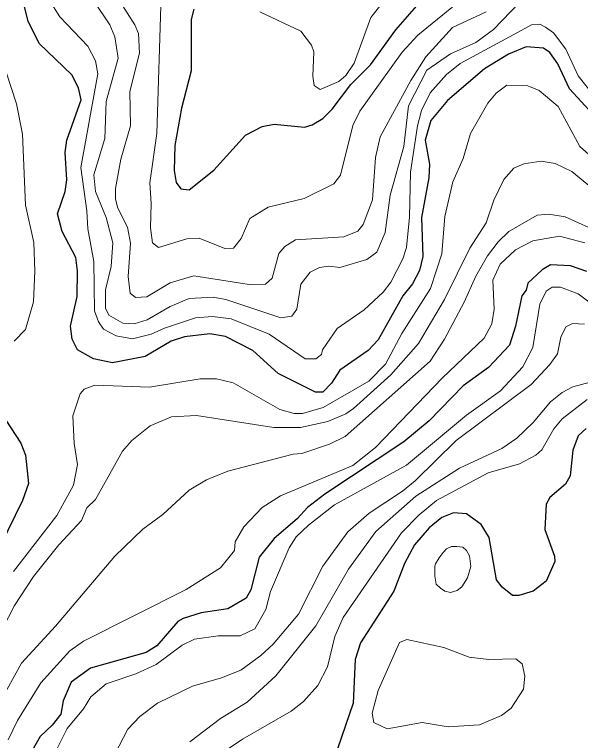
# Model space of a CAD drawing. Extents: x 673.6 to 698.9, y 7012 to 7040.1.
# Drawn here: x 678.962 to 679.966, y 7035.465 to 7036.751 of the extents above; entities that cross this region are included whole.
import ezdxf

# ---------------------------------------------------------------- set-up
doc = ezdxf.new("R2010")
doc.units = 0
doc.header["$LTSCALE"] = 0.032
doc.layers.add('1', color=7, linetype='Continuous', lineweight=25)
doc.layers.add('2', color=7, linetype='Continuous', lineweight=13)

msp = doc.modelspace()

# ---------------------------------------------------------------- linework, layer by layer
at = {"layer": '1'}
for points in [[(679.5388, 7036.1211), (679.5242, 7036.0985), (679.5087, 7036.0825), (679.4962, 7036.0826), (679.4296, 7036.1154), (679.3847, 7036.1562), (679.3366, 7036.181), (679.3087, 7036.1858), (679.2635, 7036.1801), (679.2401, 7036.1726), (679.1937, 7036.1454), (679.1363, 7036.1341), (679.1024, 7036.1414), (679.074, 7036.1575), (679.0643, 7036.1764), (679.0618, 7036.199), (679.0733, 7036.2516), (679.0742, 7036.2972), (679.0708, 7036.3206), (679.0469, 7036.367), (679.0387, 7036.398), (679.052, 7036.4377), (679.0549, 7036.4586), (679.0519, 7036.5067), (679.0552, 7036.5289), (679.0803, 7036.6001), (679.0757, 7036.6214), (679.0642, 7036.6444), (679.0059, 7036.7), (678.9864, 7036.7394), (678.9747, 7036.7867)], [(679.2802, 7036.761), (679.2756, 7036.7425), (679.2754, 7036.6513), (679.2582, 7036.5856), (679.2466, 7036.5191), (679.2451, 7036.4748), (679.2492, 7036.4538), (679.257, 7036.4423), (679.2721, 7036.4407), (679.316, 7036.4753), (679.3717, 7036.5376), (679.4012, 7036.5531), (679.4229, 7036.5572), (679.4767, 7036.5516), (679.4899, 7036.5557), (679.5088, 7036.5672), (679.5255, 7036.5839), (679.5583, 7036.6272), (679.5937, 7036.6619), (679.6384, 7036.724), (679.6757, 7036.7669)], [(679.9873, 7036.575), (679.9462, 7036.6194), (679.9254, 7036.6641), (679.9114, 7036.6838), (679.9, 7036.6915), (679.8692, 7036.6943), (679.8383, 7036.6813), (679.7957, 7036.6553), (679.7297, 7036.599), (679.7003, 7036.5638), (679.6905, 7036.5288), (679.6978, 7036.486), (679.6971, 7036.4622), (679.6839, 7036.3917), (679.6864, 7036.3224), (679.6805, 7036.2977)], [(679.9772, 7036.2959), (679.9478, 7036.3063), (679.9128, 7036.3081), (679.8976, 7036.2992), (679.8722, 7036.2753), (679.8694, 7036.2631), (679.8616, 7036.2528), (679.8507, 7036.1994), (679.84, 7036.1657), (679.8024, 7036.1261), (679.758, 7036.0934), (679.6972, 7036.0316), (679.6526, 7035.9943), (679.5124, 7035.9018), (679.4816, 7035.8782), (679.4633, 7035.8577), (679.4229, 7035.823), (679.3961, 7035.7901), (679.3811, 7035.7325), (679.3729, 7035.7172), (679.3407, 7035.6987), (679.2932, 7035.6913), (679.2616, 7035.6817), (679.2519, 7035.6759)], [(679.6805, 7036.2977), (679.668, 7036.2743), (679.6507, 7036.2529), (679.6068, 7036.1753), (679.5893, 7036.1563), (679.5388, 7036.1211)], [(678.9124, 7036.0853), (678.9736, 7035.9923), (678.9819, 7035.9709), (678.987, 7035.9208), (678.9764, 7035.8904), (678.9375, 7035.8108)], [(679.9756, 7036.0182), (679.9617, 7036.005), (679.9519, 7035.9795), (679.9474, 7035.9341), (679.9394, 7035.9191), (679.9115, 7035.8957), (679.9047, 7035.8842), (679.9025, 7035.8391), (679.9195, 7035.7918), (679.9202, 7035.7826), (679.9051, 7035.7478), (679.8819, 7035.7298), (679.8564, 7035.7224), (679.8453, 7035.7224), (679.827, 7035.7369), (679.8169, 7035.7498), (679.8037, 7035.825), (679.7898, 7035.848), (679.7638, 7035.8668), (679.7408, 7035.8686), (679.72, 7035.8604), (679.6972, 7035.8418), (679.6713, 7035.8118), (679.6536, 7035.7786), (679.6349, 7035.7296), (679.5757, 7035.6385), (679.5662, 7035.6091), (679.563, 7035.5317), (679.5286, 7035.4316)], [(679.2519, 7035.6759), (679.2145, 7035.633), (679.1956, 7035.6215), (679.0972, 7035.5933), (679.0626, 7035.5687), (679.0488, 7035.5354)], [(679.0488, 7035.5354), (679.0444, 7035.5121), (679.0291, 7035.4926), (679.0076, 7035.4725), (678.9961, 7035.4516), (678.9936, 7035.4228), (679.0009, 7035.3349), (678.9993, 7035.2918), (678.9838, 7035.2046), (678.9764, 7035.0543), (678.9644, 7035.0083), (678.9391, 7034.9671)]]:
    msp.add_lwpolyline(points, dxfattribs=at)
at = {"layer": '2'}
for points in [[(679.798, 7036.8134), (679.6775, 7036.7145), (679.6496, 7036.6848), (679.5744, 7036.5799), (679.562, 7036.5549), (679.5403, 7036.4668), (679.5282, 7036.4512), (679.4756, 7036.4254), (679.4123, 7036.41), (679.3797, 7036.3901), (679.3639, 7036.3546), (679.3504, 7036.3377), (679.3352, 7036.3371), (679.2898, 7036.3551)], [(679.397, 7036.7563), (679.4698, 7036.7218), (679.489, 7036.6969), (679.4931, 7036.6852), (679.4915, 7036.6422), (679.4937, 7036.6258), (679.5042, 7036.6183), (679.5373, 7036.6327), (679.5498, 7036.6435), (679.5647, 7036.6653), (679.5941, 7036.746), (679.6486, 7036.8153)], [(679.0205, 7036.783), (679.0425, 7036.7474), (679.0926, 7036.6952), (679.106, 7036.6693), (679.1101, 7036.6464), (679.0799, 7036.4804), (679.0906, 7036.4037), (679.0922, 7036.3715), (679.103, 7036.314), (679.1039, 7036.2262), (679.1111, 7036.2069), (679.1204, 7036.1939), (679.1426, 7036.1821), (679.1714, 7036.1769), (679.2049, 7036.1848), (679.2283, 7036.1956)], [(679.2048, 7036.4164), (679.2024, 7036.4533), (679.2146, 7036.5405), (679.2221, 7036.7856)], [(679.8573, 7036.7726), (679.8117, 7036.7246), (679.7802, 7036.7018), (679.7353, 7036.6815), (679.6931, 7036.6527), (679.6608, 7036.5898), (679.6526, 7036.5178), (679.6281, 7036.4315), (679.6194, 7036.3654), (679.6044, 7036.3302), (679.5872, 7036.3171), (679.5392, 7036.3034), (679.5195, 7036.3058), (679.5029, 7036.3034), (679.4867, 7036.2951), (679.4698, 7036.2734), (679.4628, 7036.2293), (679.4539, 7036.2169), (679.4344, 7036.2138), (679.3367, 7036.2467), (679.3144, 7036.2507), (679.2722, 7036.248), (679.2385, 7036.2343), (679.1977, 7036.2107), (679.1747, 7036.2031), (679.1544, 7036.2048), (679.1294, 7036.2186), (679.1235, 7036.2314), (679.1235, 7036.2638), (679.1339, 7036.3051), (679.1365, 7036.3469), (679.1249, 7036.3916), (679.1058, 7036.4378), (679.1029, 7036.4673), (679.1226, 7036.5318), (679.1251, 7036.5971), (679.1463, 7036.6741), (679.1405, 7036.712), (679.1314, 7036.7328), (679.1026, 7036.7763)], [(679.1485, 7036.7753), (679.1759, 7036.7331), (679.1823, 7036.7174), (679.1841, 7036.6829), (679.167, 7036.6151), (679.1677, 7036.5544), (679.1506, 7036.4951), (679.1416, 7036.4433), (679.1416, 7036.4242), (679.1454, 7036.4084), (679.1629, 7036.3745), (679.1678, 7036.3462), (679.1637, 7036.2872), (679.1671, 7036.2576), (679.177, 7036.25), (679.1967, 7036.2514), (679.2384, 7036.2762), (679.2805, 7036.2884), (679.3785, 7036.2733), (679.4071, 7036.2738), (679.4192, 7036.2845), (679.4312, 7036.3278), (679.4417, 7036.3405), (679.4605, 7036.3522), (679.5463, 7036.3574), (679.5709, 7036.3676), (679.5803, 7036.3791), (679.5967, 7036.4229), (679.6025, 7036.4981), (679.6107, 7036.5348), (679.6649, 7036.6345), (679.6917, 7036.6762), (679.7391, 7036.7281), (679.7983, 7036.7558)], [(679.4774, 7036.1413), (679.4966, 7036.1415), (679.5063, 7036.1492), (679.5086, 7036.1571), (679.5341, 7036.1954), (679.5825, 7036.2283), (679.616, 7036.2592), (679.6293, 7036.2773), (679.6506, 7036.3184), (679.6575, 7036.3387), (679.6624, 7036.3922), (679.6642, 7036.4722), (679.6767, 7036.5543), (679.6841, 7036.581), (679.6993, 7036.6128), (679.728, 7036.645), (679.7526, 7036.6647), (679.8474, 7036.7158), (679.8787, 7036.7331), (679.8934, 7036.7341), (679.9039, 7036.7289), (679.9176, 7036.7186), (679.9396, 7036.69), (679.9618, 7036.6424), (679.9888, 7036.6087)], [(678.9618, 7036.1729), (678.9819, 7036.1936), (678.9961, 7036.2424), (678.9986, 7036.2966), (678.9967, 7036.3473), (678.9821, 7036.4138), (678.9763, 7036.5392), (678.9657, 7036.5931), (678.9476, 7036.649)], [(679.6489, 7036.1865), (679.6999, 7036.2658), (679.72, 7036.3276), (679.725, 7036.3933), (679.7392, 7036.4549), (679.7577, 7036.4961), (679.7708, 7036.5405), (679.8013, 7036.5944), (679.8164, 7036.6117), (679.8354, 7036.6262), (679.8725, 7036.6247), (679.8922, 7036.6166), (679.9261, 7036.5883), (679.9645, 7036.5176), (680.0057, 7036.481)], [(678.9403, 7035.662), (678.9625, 7035.7046), (678.9958, 7035.7559), (679.0409, 7035.8117), (679.0813, 7035.8553), (679.0908, 7035.8776), (679.106, 7035.8923), (679.1538, 7035.9779), (679.1705, 7035.997), (679.2026, 7036.0227), (679.2407, 7036.0386), (679.2852, 7036.0412), (679.4222, 7036.0199), (679.4696, 7036.0199), (679.5178, 7036.0303), (679.5497, 7036.044), (679.5636, 7036.0533), (679.6293, 7036.1133), (679.6785, 7036.1687), (679.7249, 7036.2466), (679.7695, 7036.3373), (679.7986, 7036.3824), (679.8119, 7036.4222), (679.8297, 7036.4589), (679.8473, 7036.479), (679.8654, 7036.4866), (679.8959, 7036.4918), (679.9208, 7036.4873), (679.9504, 7036.4733), (680.0472, 7036.3934)], [(679.2898, 7036.3551), (679.268, 7036.3542), (679.2174, 7036.3388), (679.2071, 7036.3466), (679.2032, 7036.3735), (679.2048, 7036.4164)], [(679.4718, 7035.9739), (679.5208, 7035.9901), (679.5485, 7036.0036), (679.6995, 7036.1375), (679.7249, 7036.176), (679.7596, 7036.242), (679.7799, 7036.2878), (679.8009, 7036.3238), (679.8199, 7036.3486), (679.8389, 7036.3671), (679.889, 7036.3961), (679.9097, 7036.3977), (679.9383, 7036.393), (680.004, 7036.3635)], [(679.3691, 7035.844), (679.4014, 7035.8782), (679.434, 7035.899), (679.5619, 7035.9523), (679.6023, 7035.9846), (679.7211, 7036.108), (679.7949, 7036.1779), (679.8086, 7036.2036), (679.8128, 7036.2295), (679.8105, 7036.2808), (679.8233, 7036.3093), (679.8506, 7036.3345), (679.881, 7036.3502), (679.9287, 7036.3584), (679.9737, 7036.3466)], [(679.9969, 7036.2302), (679.9613, 7036.2567), (679.9301, 7036.2682), (679.9153, 7036.2681), (679.9051, 7036.2613), (679.8934, 7036.238), (679.881, 7036.1615), (679.8634, 7036.1274), (679.8242, 7036.0848), (679.7638, 7036.0419), (679.6573, 7035.9529), (679.5296, 7035.8828)], [(679.2283, 7036.1956), (679.2832, 7036.2138), (679.3132, 7036.2163), (679.3466, 7036.2122), (679.4138, 7036.1852), (679.4774, 7036.1413)], [(679.1405, 7035.441), (679.1635, 7035.4854), (679.1845, 7035.5081), (679.2161, 7035.5312), (679.2779, 7035.5613), (679.3295, 7035.5764), (679.3633, 7035.5901), (679.399, 7035.6158), (679.4209, 7035.6361), (679.4658, 7035.6893), (679.509, 7035.7742), (679.5531, 7035.8349), (679.5912, 7035.8682), (679.6499, 7035.9069), (679.6726, 7035.9253), (679.7452, 7035.9965), (679.8781, 7036.0957), (679.9116, 7036.1314), (679.9252, 7036.1504), (679.9306, 7036.1799), (679.9398, 7036.1979), (679.9513, 7036.2039), (679.973, 7036.2029)], [(679.4584, 7036.0446), (679.4726, 7036.0446), (679.5094, 7036.0551), (679.5907, 7036.1017), (679.6199, 7036.132), (679.6489, 7036.1865)], [(678.9605, 7035.7648), (679.0373, 7035.864), (679.0672, 7035.9174), (679.0741, 7035.9541), (679.0684, 7035.9912), (679.066, 7036.0402), (679.079, 7036.0795), (679.0857, 7036.0879), (679.105, 7036.0946), (679.2018, 7036.0914), (679.2917, 7036.1062), (679.3203, 7036.1062), (679.3499, 7036.0988), (679.4328, 7036.0518), (679.4584, 7036.0446)], [(679.2732, 7035.4629), (679.3278, 7035.5044), (679.3748, 7035.5334), (679.4256, 7035.58), (679.4965, 7035.6687), (679.5542, 7035.7687), (679.603, 7035.8355), (679.674, 7035.8982), (679.7512, 7035.9475), (679.8265, 7035.9827), (679.8528, 7036.0007), (679.8816, 7036.0286), (679.9126, 7036.0653), (679.933, 7036.0818), (679.9522, 7036.0919), (679.9826, 7036.1003)], [(679.3073, 7035.4283), (679.3665, 7035.4678), (679.4527, 7035.517), (679.4746, 7035.5344), (679.4999, 7035.5628), (679.517, 7035.5959), (679.5301, 7035.6497), (679.5451, 7035.6832), (679.6483, 7035.833), (679.6795, 7035.8651), (679.7104, 7035.8902), (679.8019, 7035.9392), (679.8577, 7035.9556), (679.8866, 7035.971), (679.897, 7035.9801), (679.9186, 7036.0175), (679.9331, 7036.0349), (679.9776, 7036.0695)], [(679.2255, 7035.8655), (679.2719, 7035.9087), (679.3029, 7035.9271), (679.3403, 7035.9426), (679.4561, 7035.9724), (679.4718, 7035.9739)], [(679.5296, 7035.8828), (679.4836, 7035.8469), (679.4619, 7035.8259), (679.449, 7035.8066), (679.4162, 7035.7291), (679.4076, 7035.6974), (679.3885, 7035.6631), (679.3626, 7035.6509), (679.3236, 7035.6508), (679.2812, 7035.6451), (679.2596, 7035.6342), (679.2132, 7035.5997), (679.1773, 7035.5833), (679.1248, 7035.566), (679.0977, 7035.5429), (679.0846, 7035.5216), (679.0556, 7035.4866), (679.0374, 7035.4502)], [(678.9359, 7035.5329), (678.975, 7035.6022), (679.0349, 7035.6676), (679.1401, 7035.7917), (679.1897, 7035.8396), (679.2255, 7035.8655)], [(679.0849, 7035.6414), (679.2664, 7035.7331), (679.3275, 7035.7711), (679.3522, 7035.8016), (679.3534, 7035.8173), (679.3691, 7035.844)], [(678.9512, 7035.4665), (678.9674, 7035.5009), (679.0092, 7035.5673), (679.0607, 7035.6243), (679.0849, 7035.6414)]]:
    msp.add_lwpolyline(points, dxfattribs=at)
for points in [[(679.7073, 7035.7741), (679.7073, 7035.7562), (679.71, 7035.7425), (679.7173, 7035.7351), (679.7252, 7035.7298), (679.7353, 7035.7277), (679.7469, 7035.7309), (679.7553, 7035.7377), (679.7653, 7035.7535), (679.7716, 7035.7736), (679.769, 7035.7925), (679.7637, 7035.802), (679.7569, 7035.8078), (679.7463, 7035.8089), (679.7368, 7035.8089), (679.7279, 7035.8047), (679.7221, 7035.7983), (679.7152, 7035.7888), (679.7084, 7035.7783)], [(679.7311, 7035.4897), (679.6848, 7035.4972), (679.6231, 7035.4858), (679.5991, 7035.4975), (679.5963, 7035.5139), (679.6072, 7035.554), (679.645, 7035.6389), (679.6576, 7035.6443), (679.7237, 7035.6299), (679.7686, 7035.6132), (679.8035, 7035.609), (679.8512, 7035.6097), (679.8626, 7035.6009), (679.867, 7035.5791), (679.8646, 7035.5565), (679.8429, 7035.5225), (679.8257, 7035.5097), (679.7864, 7035.4933)]]:
    msp.add_lwpolyline(points, close=True, dxfattribs=at)

doc.saveas('drawing.dxf')
